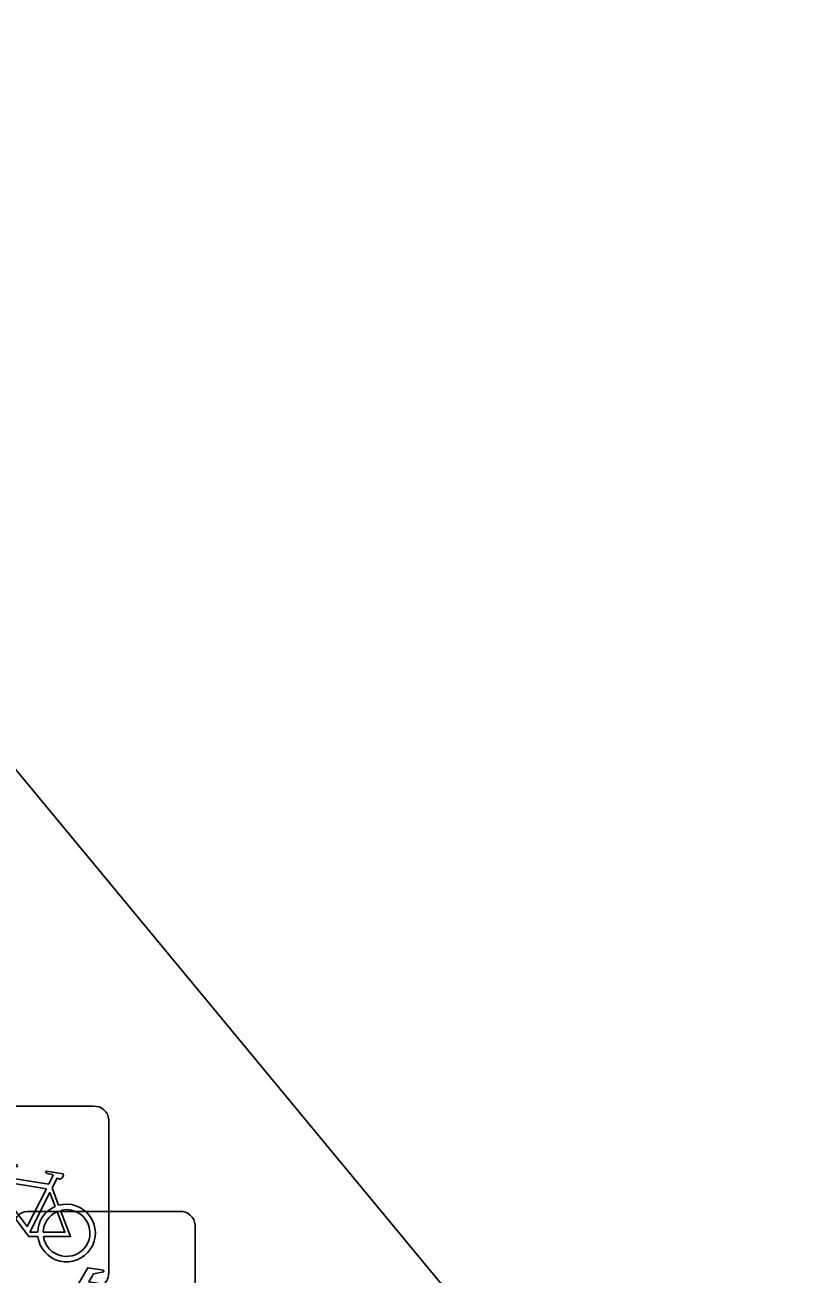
# Model space of a CAD drawing. Extents: x 161087 to 161922, y 382574 to 383873.
# Drawn here: x 161533.17 to 161537.46, y 383468.69 to 383475.58 of the extents above; entities that cross this region are included whole.
import ezdxf

# ---------------------------------------------------------------- set-up
doc = ezdxf.new("R2010")
doc.units = 0
doc.layers.add('IMGEO_Fietsenrek', color=7, linetype='Continuous')
doc.layers.add('IMGEO_Pand', color=7, linetype='Continuous')

msp = doc.modelspace()

# ---------------------------------------------------------------- linework, layer by layer
at = {"layer": 'IMGEO_Fietsenrek'}
for p, q in [((161532.7099, 383469.6195), (161533.5508, 383469.6195)), ((161533.5508, 383469.6195), (161532.7099, 383469.6195)), ((161533.6345, 383469.5451), (161533.6345, 383468.7042)), ((161533.6345, 383468.7042), (161533.6345, 383469.5451)), ((161533.3222, 383469.1692), (161533.3585, 383469.074)), ((161533.1859, 383469.0395), (161534.0268, 383469.0395)), ((161534.0268, 383469.0395), (161533.1859, 383469.0395)), ((161534.1105, 383468.9651), (161534.1105, 383468.1242)), ((161534.1105, 383468.1242), (161534.1105, 383468.9651))]:
    msp.add_line(p, q, dxfattribs=at)
for points in [[(161532.9481, 383469.1462), (161533.0428, 383469.3097), (161533.129, 383469.2959), (161533.1307, 383469.2872), (161533.0746, 383469.2763), (161533.0484, 383469.231), (161533.3036, 383469.1902)], [(161533.2907, 383469.165), (161533.0339, 383469.206), (161533.0172, 383469.1772), (161533.1842, 383468.9569), (161533.2907, 383469.165)], [(161533.3036, 383469.1902), (161533.3286, 383469.239), (161533.3235, 383469.243), (161533.3003, 383469.2467), (161533.2876, 383469.2542), (161533.2866, 383469.2573), (161533.2888, 383469.2619), (161533.3836, 383469.2468), (161533.3859, 383469.2365), (161533.3765, 383469.2241), (161533.3641, 383469.2177), (161533.3496, 383469.2239), (161533.3222, 383469.1692)], [(161533.2438, 383468.9015), (161533.1941, 383468.9016), (161533.0034, 383469.1533), (161532.9844, 383469.1205)], [(161533.3387, 383469.067), (161533.3094, 383469.1438), (161533.2, 383468.9257), (161533.2427, 383468.9256)], [(161533.2727, 383468.9255), (161533.3926, 383468.9253), (161533.3494, 383469.0389)], [(161533.3692, 383469.0458), (161533.4242, 383468.9012), (161533.2741, 383468.9015)], [(161533.4241, 383468.5662), (161533.5188, 383468.7297), (161533.605, 383468.7159), (161533.6067, 383468.7072), (161533.5506, 383468.6963), (161533.5244, 383468.651), (161533.7796, 383468.6102)]]:
    msp.add_lwpolyline(points, dxfattribs=at)
for centre, radius, start, end in [((161533.5566, 383469.5418), 0.0779, 2.4484, 94.28452), ((161533.5566, 383469.5418), 0.0779, 2.4484, 94.28452), ((161533.4017, 383468.9209), 0.159, 113.3408, 178.32165), ((161533.4017, 383468.9209), 0.159, 187.0065, 105.77075), ((161533.1892, 383468.9616), 0.0779, 92.4484, 184.28452), ((161533.1892, 383468.9616), 0.0779, 92.4484, 184.28452), ((161533.4017, 383468.9209), 0.129, 113.92302, 177.95563), ((161533.4017, 383468.9209), 0.129, 188.67146, 104.58832), ((161534.0326, 383468.9618), 0.0779, 2.4484, 94.28452), ((161534.0326, 383468.9618), 0.0779, 2.4484, 94.28452), ((161533.5568, 383468.6984), 0.0779, 272.4484, 4.28452), ((161533.5568, 383468.6984), 0.0779, 272.4484, 4.28452)]:
    msp.add_arc(centre, radius, start, end, dxfattribs=at)
at = {"layer": 'IMGEO_Pand'}
msp.add_lwpolyline([(161541.096, 383461.838), (161509.522, 383500), (161500, 383511.461), (161492.675, 383520.278), (161493.397, 383521.584)], dxfattribs=at)

doc.saveas('drawing.dxf')
